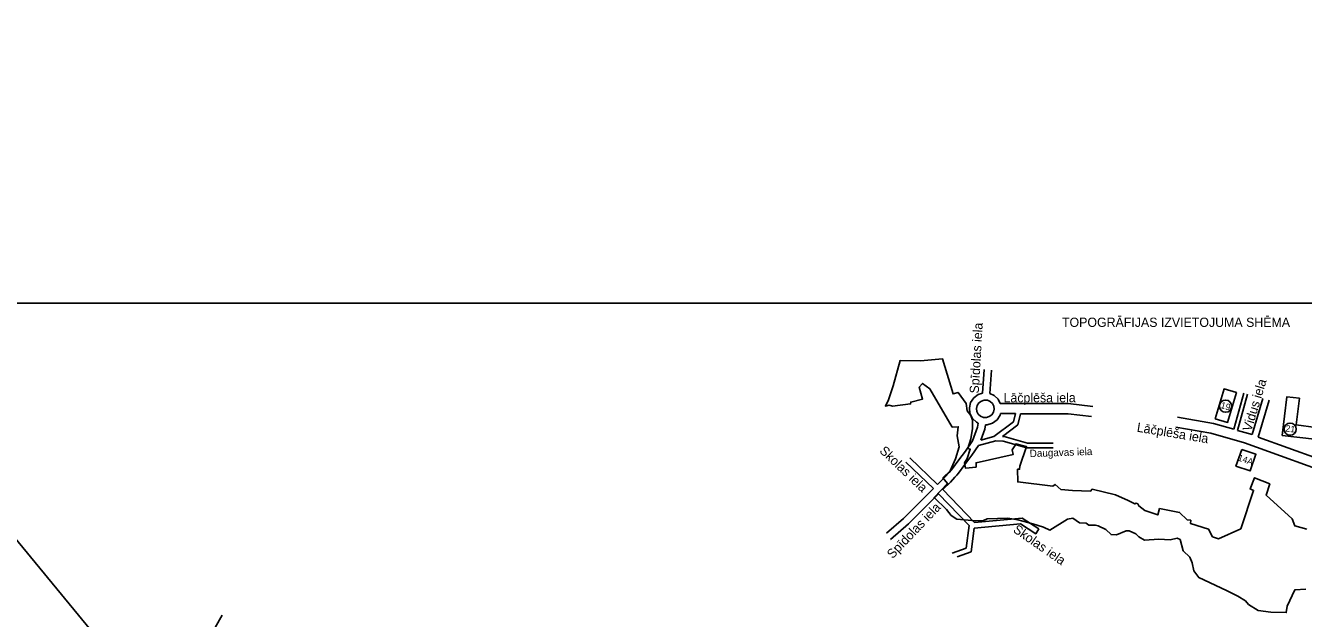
# Model space of a CAD drawing. Extents: x 576692 to 577659, y 273254 to 273799.
# Drawn here: x 577040.5 to 577178.7, y 273506.9 to 273571 of the extents above; entities that cross this region are included whole.
import ezdxf

# ---------------------------------------------------------------- set-up
doc = ezdxf.new("R2010")
doc.units = 0
for name, color, linetype in [('GAZE_VADP_ZSPD_####_#', 7, 'Continuous'), ('RAMI_UZMR_####_####_#', 7, 'Continuous'), ('SILT_VADP_UDEN_####_#', 7, 'Continuous')]:
    doc.layers.add(name, color=color, linetype=linetype)

msp = doc.modelspace()

# ---------------------------------------------------------------- linework, layer by layer
at = {"layer": 'GAZE_VADP_ZSPD_####_#'}
for centre in [(577170.25, 273529.85), (577177.23, 273527.37)]:
    msp.add_circle(centre, 0.662, dxfattribs=at)
at = {"layer": 'RAMI_UZMR_####_####_#'}
for p, q in [((577143.97, 273531.26), (577144.13, 273533.8)), ((577144.75, 273531.21), (577144.92, 273533.75)), ((577143.48, 273531.11), (577143, 273530.75)), ((577143.97, 273531.26), (577143.48, 273531.11)), ((577145.21, 273531.01), (577144.75, 273531.21)), ((577171.13, 273527.36), (577172.22, 273531.26)), ((577171.54, 273527.24), (577172.63, 273531.15)), ((577142.67, 273530.24), (577142.53, 273529.66)), ((577143, 273530.75), (577142.67, 273530.24)), ((577143.39, 273529.93), (577143.31, 273529.61)), ((577143.57, 273530.21), (577143.39, 273529.93)), ((577143.83, 273530.41), (577143.57, 273530.21)), ((577144.15, 273530.5), (577143.83, 273530.41)), ((577144.48, 273530.49), (577144.15, 273530.5)), ((577144.78, 273530.36), (577144.48, 273530.49)), ((577145.02, 273530.13), (577144.78, 273530.36)), ((577145.17, 273529.84), (577145.02, 273530.13)), ((577145.21, 273529.51), (577145.17, 273529.84)), ((577145.65, 273530.6), (577145.21, 273531.01)), ((577145.88, 273530.15), (577145.65, 273530.6)), ((577142.53, 273529.66), (577142.6, 273529.06)), ((577142.6, 273529.06), (577142.88, 273528.52)), ((577142.88, 273528.52), (577143.31, 273528.11)), ((577143.31, 273529.61), (577143.35, 273529.29)), ((577143.35, 273529.29), (577143.5, 273528.99)), ((577143.5, 273528.99), (577143.74, 273528.77)), ((577143.74, 273528.77), (577144.05, 273528.64)), ((577144.05, 273528.64), (577144.37, 273528.62)), ((577144.37, 273528.62), (577144.69, 273528.72)), ((577144.69, 273528.72), (577144.95, 273528.91)), ((577144.95, 273528.91), (577145.13, 273529.19)), ((577145.04, 273528.02), (577145.53, 273528.38)), ((577145.13, 273529.19), (577145.21, 273529.51)), ((577145.53, 273528.38), (577145.85, 273528.88)), ((577145.85, 273528.88), (577145.9, 273529.07)), ((577145.9, 273529.07), (577147.51, 273529.06)), ((577143.31, 273528.11), (577143.5, 273528.03)), ((577144.29, 273527.85), (577144.47, 273527.84)), ((577144.47, 273527.84), (577145.04, 273528.02)), ((577143.77, 273526.19), (577145.18, 273526.57)), ((577139.2, 273520.38), (577142.52, 273516.96)), ((577139.66, 273520.84), (577143.09, 273517.29)), ((577135.41, 273517.72), (577133.57, 273516.11)), ((577135.96, 273517.15), (577134.01, 273515.44)), ((577142.52, 273516.96), (577142.2, 273514.5)), ((577143.07, 273516.66), (577142.74, 273514.12)), ((577142.2, 273514.5), (577140.69, 273513.96)), ((577142.74, 273514.12), (577141.22, 273513.58))]:
    msp.add_line(p, q, dxfattribs=at)
for points in [[(576978.22, 273343.75), (577264.83, 273343.75), (577264.83, 273540.97), (576978.22, 273540.97)], [(577169.12, 273528.48), (577170.46, 273528.09), (577171.41, 273531.32), (577170.08, 273531.72)], [(577176.37, 273526.69), (577176.87, 273530.87), (577178.23, 273530.71), (577177.89, 273527.82), (577180.02, 273527.56), (577179.87, 273526.27)], [(577171.99, 273525.18), (577173.52, 273524.65), (577172.9, 273522.85), (577171.37, 273523.38)]]:
    msp.add_lwpolyline(points, close=True, dxfattribs=at)
for points in [[(577179.03, 273516.56), (577177.72, 273516.9), (577177.46, 273517.66), (577174.63, 273520.23), (577175.02, 273521.45), (577173.39, 273522.12), (577172.89, 273520.91), (577173.27, 273520.75), (577171.89, 273516.6), (577169.47, 273515.53), (577168.84, 273515.73), (577168.41, 273516.56), (577166.46, 273517.16), (577166.48, 273517.53), (577166.09, 273517.57), (577165.27, 273518.37), (577163.11, 273518.79), (577162.91, 273518.1), (577161.52, 273518.58), (577160.85, 273519.07), (577160.75, 273519.31), (577160.56, 273519.36), (577160.44, 273519.29), (577159.7, 273519.67), (577158.35, 273520.26), (577155.81, 273520.88), (577155.64, 273520.67), (577153.69, 273520.74), (577152.42, 273520.85), (577151.8, 273521.4), (577151.57, 273521.2), (577147.77, 273521.67), (577147.75, 273523.04), (577147.97, 273523.04), (577147.98, 273523.37), (577148.73, 273525.48), (577147.59, 273525.79), (577147.17, 273525.14), (577147.28, 273524.63), (577143.26, 273523.74), (577143.26, 273523.26), (577142.1, 273523.16), (577141.99, 273523.71), (577142.29, 273524.19), (577142.62, 273525.2), (577142.37, 273525.29), (577142.7, 273526.32), (577142.86, 273527.45), (577142.87, 273528.35), (577142.68, 273528.86), (577142.31, 273529.36), (577142.19, 273530.14), (577141.32, 273531.34), (577140.77, 273531.18), (577139.63, 273534.96), (577137.23, 273534.75), (577135.05, 273534.79), (577134.29, 273532.04), (577133.77, 273530.52), (577133.45, 273529.87), (577133.86, 273529.95), (577134.23, 273529.84), (577136.18, 273530.1), (577136.2, 273530.29), (577137.47, 273530.61), (577137.11, 273531.89), (577137.48, 273532.32), (577138.25, 273531.71), (577140.69, 273527.59), (577141.33, 273527.63), (577141.21, 273526.63), (577141.43, 273525.45), (577141.05, 273524.15), (577140.45, 273522.85), (577139.68, 273522.12), (577140.18, 273521.48), (577138.72, 273519.98), (577140.05, 273518.69), (577140.55, 273518.05), (577141.19, 273517.63), (577143.18, 273517.44), (577144.05, 273517.49), (577144.45, 273517.67), (577146.7, 273517.73), (577147.77, 273517.58), (577149.38, 273517.13), (577150.56, 273516.79), (577151.22, 273516.45), (577153.14, 273517.64), (577153.74, 273517.74), (577154.46, 273517.23), (577155.16, 273517.2), (577155.46, 273516.99), (577156.17, 273516.99), (577156.47, 273516.91), (577157.28, 273516.51), (577157.86, 273515.97), (577158.43, 273515.94), (577159.48, 273516.37), (577159.81, 273516.38), (577160.53, 273516.04), (577160.85, 273515.74), (577161.49, 273515.36), (577163.02, 273515.46), (577164.24, 273515.4), (577165.01, 273515.59), (577165.32, 273515.44), (577165.67, 273514.2), (577166.39, 273513.52), (577166.64, 273512.92), (577166.82, 273512.04), (577167.35, 273511.32), (577170.36, 273509.93), (577171.58, 273509.31), (577172.41, 273508.8), (577172.73, 273508.43), (577173.76, 273507.77), (577175.15, 273507.58), (577176.81, 273507.54), (577176.91, 273508.24), (577177.72, 273509.99), (577178.92, 273510.08)], [(577145.88, 273530.15), (577153.21, 273530.13), (577155.88, 273529.8)], [(577173.13, 273526.79), (577174.28, 273530.69)], [(577173.78, 273526.51), (577174.96, 273530.49)], [(577145.18, 273526.57), (577147.3, 273528.17), (577147.51, 273529.06)], [(577146.12, 273526.59), (577147.79, 273527.85), (577148.08, 273529.04)], [(577148.08, 273529.04), (577153.21, 273529.03), (577155.73, 273528.72)], [(577165.04, 273528.67), (577168.95, 273527.98), (577171.13, 273527.36)], [(577142.13, 273524.99), (577142.86, 273526.09), (577143.4, 273527.6), (577143.5, 273528.03)], [(577143.77, 273526.19), (577144.19, 273527.38), (577144.29, 273527.85)], [(577164.85, 273527.59), (577168.65, 273526.94), (577172.29, 273525.89)], [(577171.54, 273527.24), (577173.13, 273526.79)], [(577142.81, 273524.54), (577143.51, 273525.59)], [(577143.51, 273525.59), (577145.4, 273526.09), (577146.2, 273526.06), (577148.76, 273525.35), (577151.61, 273525.35)], [(577146.12, 273526.59), (577146.28, 273526.58), (577148.83, 273525.87), (577151.61, 273525.87)], [(577172.29, 273525.89), (577183.07, 273521.99), (577186.46, 273521.24), (577190.63, 273521.71)], [(577173.78, 273526.51), (577183.38, 273523.03), (577186.03, 273522.45)], [(577136.09, 273524.26), (577139.09, 273521.4)], [(577139.09, 273521.4), (577139.91, 273522.21), (577140.36, 273522.7), (577140.56, 273522.92), (577140.71, 273523.12), (577141.41, 273524.04), (577142.13, 273524.99)], [(577139.66, 273520.84), (577140.49, 273521.65), (577140.96, 273522.17), (577141.17, 273522.41), (577141.34, 273522.62), (577142.05, 273523.55), (577142.81, 273524.54)], [(577135.65, 273523.8), (577138.64, 273520.95)], [(577135.41, 273517.72), (577137.91, 273520.21), (577138.64, 273520.95)], [(577135.96, 273517.15), (577138.48, 273519.65), (577139.2, 273520.38)], [(577143.09, 273517.29), (577148.24, 273517.76), (577150.05, 273516.59)], [(577143.07, 273516.66), (577148.08, 273517.12), (577149.71, 273516.07), (577150.05, 273516.59)]]:
    msp.add_lwpolyline(points, dxfattribs=at)
at = {"layer": 'SILT_VADP_UDEN_####_#'}
msp.add_lwpolyline([(576978.22, 273570.57), (576969.56, 273570.99), (576960.32, 273539.8), (576960.15, 273534.54), (576956.49, 273534.78), (576954.98, 273513.09), (576972.68, 273506.2), (577024.96, 273501.23), (577028.05, 273514.57), (577031.76, 273524.73), (577055.38, 273496.09), (577061.73, 273507.26)], dxfattribs=at)

# ---------------------------------------------------------------- texts
at = {"layer": 'GAZE_VADP_ZSPD_####_#'}
for s, rotation, p in [('19', 343.5557, (577169.65, 273529.66)), ('21', 353.1701, (577176.7, 273527.12)), ('14A', 340.9651, (577171.51, 273524))]:
    msp.add_text(s, height=0.7, rotation=rotation, dxfattribs=at).set_placement(p)
at = {"layer": 'RAMI_UZMR_####_####_#'}
for s, height, rotation, p in [('TOPOGRĀFIJAS IZVIETOJUMA SHĒMA', 1, 360, (577152.55, 273538.42)), ('Spīdolas iela', 1, 86.7729, (577143.55, 273531.2)), ('Vidus iela', 1, 73.266, (577173.02, 273527.06)), ('Lāčplēša iela', 1, 0.1164, (577146.23, 273530.26)), ('Lāčplēša iela', 1, 350.6735, (577160.6, 273527.1)), ('Skolas iela', 1, 316.3853, (577132.74, 273524.93)), ('Daugavas iela', 0.8, 2.0016, (577149.07, 273524.34)), ('Spīdolas iela', 1, 46.3407, (577134.23, 273513.3)), ('Skolas iela', 1, 325.2123, (577147.18, 273516.31))]:
    msp.add_text(s, height=height, rotation=rotation, dxfattribs=at).set_placement(p)

doc.saveas('drawing.dxf')
